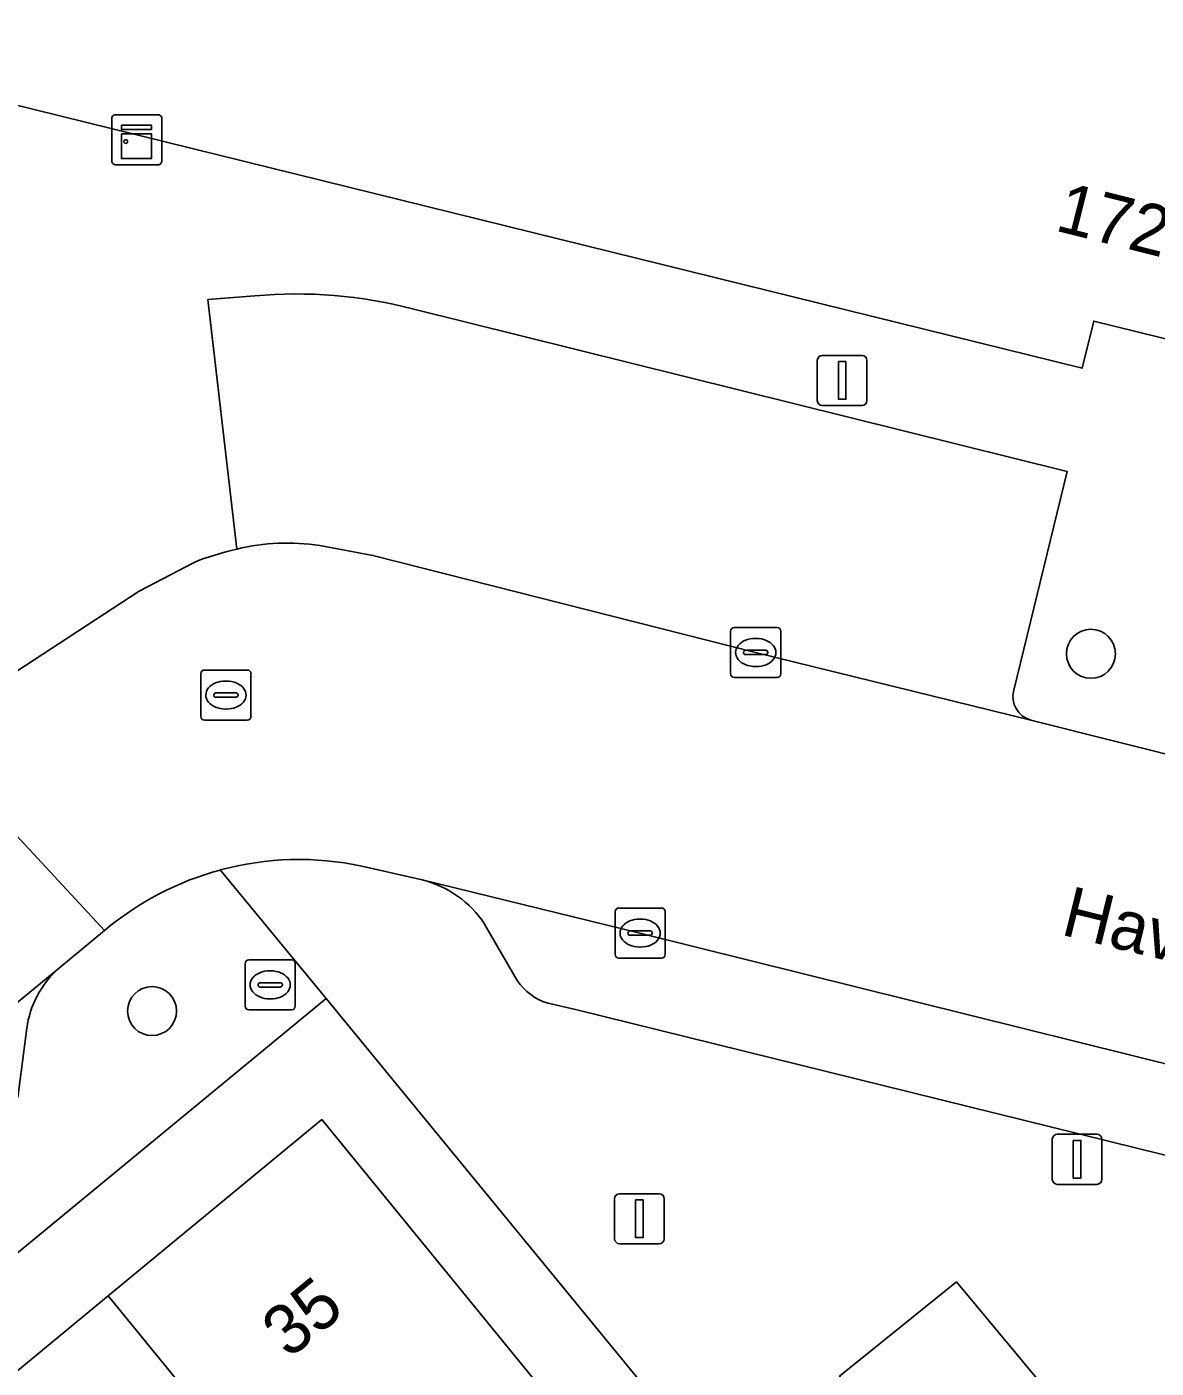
# Model space of a CAD drawing. Extents: x 161771 to 163125, y 382475 to 383179.
# Drawn here: x 162013.74 to 162036.28, y 383052.06 to 383078.82 of the extents above; entities that cross this region are included whole.
import ezdxf

# ---------------------------------------------------------------- set-up
doc = ezdxf.new("R2010")
doc.units = 0
for name, color, linetype in [('IMGEO_Boom', 7, 'Continuous'), ('IMGEO_Brandkraan', 7, 'Continuous'), ('IMGEO_Erf', 7, 'Continuous'), ('IMGEO_Kast', 7, 'Continuous'), ('IMGEO_Kolk', 7, 'Continuous'), ('IMGEO_Lichtmast', 7, 'Continuous'), ('IMGEO_Openbare_ruimte_label', 7, 'Continuous'), ('IMGEO_Pand', 7, 'Continuous'), ('IMGEO_Pand_nummerreeks', 7, 'Continuous'), ('IMGEO_Parkeervlak_open', 7, 'Continuous'), ('IMGEO_Rijbaan_lokaal_open', 7, 'Continuous'), ('IMGEO_Rioolput', 7, 'Continuous'), ('IMGEO_Voetpad_open', 7, 'Continuous')]:
    doc.layers.add(name, color=color, linetype=linetype)

msp = doc.modelspace()

# ---------------------------------------------------------------- linework, layer by layer
at = {"layer": 'IMGEO_Boom'}
for centre in [(162034.979, 383066.316), (162016.243, 383059.189)]:
    msp.add_circle(centre, 0.489, dxfattribs=at)
at = {"layer": 'IMGEO_Brandkraan'}
for p, q in [((162018.101, 383059.285), (162018.101, 383060.137)), ((162018.176, 383060.211), (162019.028, 383060.211)), ((162019.102, 383060.137), (162019.102, 383059.285)), ((162018.589, 383059.991), (162018.614, 383059.991)), ((162018.36, 383059.705), (162018.36, 383059.717)), ((162018.798, 383059.668), (162018.4, 383059.668)), ((162018.403, 383059.754), (162018.801, 383059.754)), ((162018.844, 383059.717), (162018.844, 383059.705)), ((162018.612, 383059.431), (162018.587, 383059.431)), ((162019.028, 383059.211), (162018.176, 383059.211))]:
    msp.add_line(p, q, dxfattribs=at)
for points in [[(162018.101, 383059.285), (162018.101, 383060.137)], [(162018.176, 383060.211), (162019.028, 383060.211)], [(162019.102, 383060.137), (162019.102, 383059.285)], [(162019.028, 383059.211), (162018.176, 383059.211)]]:
    msp.add_lwpolyline(points, dxfattribs=at)
for centre, radius, start, end in [((162018.178, 383060.135), 0.0765, 91.552, 178.448), ((162018.178, 383060.135), 0.0765, 91.552, 178.448), ((162019.026, 383060.135), 0.0765, 1.552, 88.448), ((162019.026, 383060.135), 0.0765, 1.552, 88.448), ((162018.4, 383059.714), 0.0403, 85.8775, 175.7526), ((162018.397, 383059.704), 0.0366, 178.938, 274.7102), ((162018.801, 383059.711), 0.043, 264.8664, 352.4533), ((162018.805, 383059.716), 0.0386, 1.7309, 96.639), ((162018.178, 383059.287), 0.0765, 181.552, 268.448), ((162018.178, 383059.287), 0.0765, 181.552, 268.448), ((162019.026, 383059.287), 0.0765, 271.552, 358.448), ((162019.026, 383059.287), 0.0765, 271.552, 358.448)]:
    msp.add_arc(centre, radius, start, end, dxfattribs=at)
for centre, major_axis, ratio, start_param, end_param in [((162018.588, 383059.711), (-0.387, 0.002), 0.722429, 4.712389, 7.853982), ((162018.613, 383059.711), (-0.39, 0.002), 0.717154, 1.570796, 4.712389)]:
    msp.add_ellipse(centre, major_axis=major_axis, ratio=ratio, start_param=start_param, end_param=end_param, dxfattribs=at)
at = {"layer": 'IMGEO_Erf'}
for points in [[(162013.487, 383027.111), (162024.656, 383036.24), (162023.242, 383037.964), (162026.184, 383040.378), (162028.847, 383042.563), (162030.261, 383040.839), (162033.081, 383043.154), (162019.717, 383059.44), (162000, 383043.194)], [(162012.523, 383051.159), (162015.367, 383053.506), (162019.629, 383057.022), (162025.22, 383050.185), (162020.953, 383046.668), (162016.809, 383043.253), (162016.581, 383043.065), (162018.706, 383040.487), (162014.764, 383037.237), (162012.642, 383039.818)]]:
    msp.add_lwpolyline(points, dxfattribs=at)
at = {"layer": 'IMGEO_Kast'}
for p, q in [((162015.439, 383076.146), (162015.439, 383076.987)), ((162015.439, 383076.987), (162015.439, 383076.146)), ((162015.514, 383077.071), (162016.355, 383077.071)), ((162016.355, 383077.071), (162015.514, 383077.071)), ((162016.439, 383076.996), (162016.439, 383076.155)), ((162016.439, 383076.155), (162016.439, 383076.996)), ((162016.364, 383076.071), (162015.523, 383076.071)), ((162015.523, 383076.071), (162016.364, 383076.071))]:
    msp.add_line(p, q, dxfattribs=at)
for points in [[(162015.634, 383076.861), (162016.234, 383076.861), (162016.234, 383076.776), (162015.634, 383076.776), (162015.634, 383076.861)], [(162015.634, 383076.686), (162016.234, 383076.686), (162016.234, 383076.197), (162015.634, 383076.197), (162015.634, 383076.686)]]:
    msp.add_lwpolyline(points, dxfattribs=at)
msp.add_circle((162015.718, 383076.535), 0.0377, dxfattribs=at)
for centre, start, end in [((162015.517, 383076.993), 92.4484, 184.2845), ((162015.517, 383076.993), 92.4484, 184.2845), ((162016.361, 383076.993), 2.4484, 94.2845), ((162016.361, 383076.993), 2.4484, 94.2845), ((162015.517, 383076.149), 182.4484, 274.2845), ((162015.517, 383076.149), 182.4484, 274.2845), ((162016.361, 383076.149), 272.4484, 4.2845), ((162016.361, 383076.149), 272.4484, 4.2845)]:
    msp.add_arc(centre, 0.0779, start, end, dxfattribs=at)
at = {"layer": 'IMGEO_Kolk'}
for p, q in [((162027.864, 383066.842), (162028.716, 383066.842)), ((162027.789, 383065.916), (162027.789, 383066.768)), ((162028.277, 383066.622), (162028.302, 383066.622)), ((162028.79, 383066.768), (162028.79, 383065.916)), ((162028.048, 383066.336), (162028.048, 383066.348)), ((162028.486, 383066.299), (162028.088, 383066.299)), ((162028.091, 383066.385), (162028.489, 383066.385)), ((162028.532, 383066.348), (162028.532, 383066.336)), ((162028.3, 383066.062), (162028.275, 383066.062)), ((162028.716, 383065.842), (162027.864, 383065.842)), ((162025.482, 383060.318), (162025.482, 383061.17)), ((162025.557, 383061.244), (162026.409, 383061.244)), ((162026.483, 383061.17), (162026.483, 383060.318)), ((162025.97, 383061.024), (162025.995, 383061.024)), ((162025.741, 383060.738), (162025.741, 383060.75)), ((162026.179, 383060.701), (162025.781, 383060.701)), ((162025.784, 383060.787), (162026.182, 383060.787)), ((162026.225, 383060.75), (162026.225, 383060.738)), ((162025.993, 383060.464), (162025.968, 383060.464)), ((162026.409, 383060.244), (162025.557, 383060.244))]:
    msp.add_line(p, q, dxfattribs=at)
for points in [[(162027.864, 383066.842), (162028.716, 383066.842)], [(162027.789, 383065.916), (162027.789, 383066.768)], [(162028.79, 383066.768), (162028.79, 383065.916)], [(162028.716, 383065.842), (162027.864, 383065.842)], [(162025.482, 383060.318), (162025.482, 383061.17)], [(162025.557, 383061.244), (162026.409, 383061.244)], [(162026.483, 383061.17), (162026.483, 383060.318)], [(162026.409, 383060.244), (162025.557, 383060.244)]]:
    msp.add_lwpolyline(points, dxfattribs=at)
for centre, radius, start, end in [((162027.866, 383066.766), 0.0765, 91.552, 178.448), ((162027.866, 383066.766), 0.0765, 91.552, 178.448), ((162028.714, 383066.766), 0.0765, 1.552, 88.448), ((162028.714, 383066.766), 0.0765, 1.552, 88.448), ((162028.088, 383066.345), 0.0403, 85.8775, 175.7526), ((162028.085, 383066.335), 0.0366, 178.938, 274.7102), ((162028.489, 383066.342), 0.043, 264.8664, 352.4533), ((162028.493, 383066.347), 0.0386, 1.7309, 96.639), ((162027.866, 383065.918), 0.0765, 181.552, 268.448), ((162027.866, 383065.918), 0.0765, 181.552, 268.448), ((162028.714, 383065.918), 0.0765, 271.552, 358.448), ((162028.714, 383065.918), 0.0765, 271.552, 358.448), ((162025.559, 383061.168), 0.0765, 91.552, 178.448), ((162025.559, 383061.168), 0.0765, 91.552, 178.448), ((162026.407, 383061.168), 0.0765, 1.552, 88.448), ((162026.407, 383061.168), 0.0765, 1.552, 88.448), ((162025.781, 383060.747), 0.0403, 85.8775, 175.7526), ((162025.778, 383060.737), 0.0366, 178.938, 274.7102), ((162026.182, 383060.744), 0.043, 264.8664, 352.4533), ((162026.186, 383060.749), 0.0386, 1.7309, 96.639), ((162025.559, 383060.32), 0.0765, 181.552, 268.448), ((162025.559, 383060.32), 0.0765, 181.552, 268.448), ((162026.407, 383060.32), 0.0765, 271.552, 358.448), ((162026.407, 383060.32), 0.0765, 271.552, 358.448)]:
    msp.add_arc(centre, radius, start, end, dxfattribs=at)
for centre, major_axis, ratio, start_param, end_param in [((162028.276, 383066.342), (-0.387, 0.002), 0.722429, 4.712389, 7.853982), ((162028.301, 383066.342), (-0.39, 0.002), 0.717154, 1.570796, 4.712389), ((162025.969, 383060.744), (-0.387, 0.002), 0.722429, 4.712389, 7.853982), ((162025.994, 383060.744), (-0.39, 0.002), 0.717154, 1.570796, 4.712389)]:
    msp.add_ellipse(centre, major_axis=major_axis, ratio=ratio, start_param=start_param, end_param=end_param, dxfattribs=at)
at = {"layer": 'IMGEO_Lichtmast'}
for p, q in [((162029.518, 383071.37), (162029.518, 383072.17)), ((162029.518, 383072.17), (162029.518, 383071.37)), ((162029.618, 383072.27), (162030.408, 383072.27)), ((162030.408, 383072.27), (162029.618, 383072.27)), ((162030.508, 383072.17), (162030.508, 383071.37)), ((162030.508, 383071.37), (162030.508, 383072.17)), ((162030.408, 383071.27), (162029.618, 383071.27)), ((162029.618, 383071.27), (162030.408, 383071.27)), ((162034.207, 383055.831), (162034.207, 383056.631)), ((162034.207, 383056.631), (162034.207, 383055.831)), ((162034.307, 383056.731), (162035.097, 383056.731)), ((162035.097, 383056.731), (162034.307, 383056.731)), ((162035.197, 383056.631), (162035.197, 383055.831)), ((162035.197, 383055.831), (162035.197, 383056.631)), ((162025.573, 383055.545), (162026.363, 383055.545)), ((162026.363, 383055.545), (162025.573, 383055.545)), ((162035.097, 383055.731), (162034.307, 383055.731)), ((162034.307, 383055.731), (162035.097, 383055.731)), ((162025.473, 383054.645), (162025.473, 383055.445)), ((162025.473, 383055.445), (162025.473, 383054.645)), ((162026.463, 383055.445), (162026.463, 383054.645)), ((162026.463, 383054.645), (162026.463, 383055.445)), ((162026.363, 383054.545), (162025.573, 383054.545)), ((162025.573, 383054.545), (162026.363, 383054.545))]:
    msp.add_line(p, q, dxfattribs=at)
for points in [[(162029.938, 383072.145), (162030.088, 383072.145), (162030.088, 383071.395), (162029.938, 383071.395), (162029.938, 383072.145)], [(162034.627, 383056.606), (162034.777, 383056.606), (162034.777, 383055.856), (162034.627, 383055.856), (162034.627, 383056.606)], [(162025.893, 383055.42), (162026.043, 383055.42), (162026.043, 383054.67), (162025.893, 383054.67), (162025.893, 383055.42)]]:
    msp.add_lwpolyline(points, dxfattribs=at)
for centre, start, end in [((162029.618, 383072.17), 90, 180), ((162029.618, 383072.17), 90, 180), ((162030.408, 383072.17), 0, 90), ((162030.408, 383072.17), 360, 90), ((162029.618, 383071.37), 180, 270), ((162029.618, 383071.37), 180, 270), ((162030.408, 383071.37), 270, 0), ((162030.408, 383071.37), 270, 0), ((162034.307, 383056.631), 90, 180), ((162034.307, 383056.631), 90, 180), ((162035.097, 383056.631), 0, 90), ((162035.097, 383056.631), 360, 90), ((162034.307, 383055.831), 180, 270), ((162034.307, 383055.831), 180, 270), ((162035.097, 383055.831), 270, 0), ((162035.097, 383055.831), 270, 0), ((162025.573, 383055.445), 90, 180), ((162025.573, 383055.445), 90, 180), ((162026.363, 383055.445), 0, 90), ((162026.363, 383055.445), 360, 90), ((162025.573, 383054.645), 180, 270), ((162025.573, 383054.645), 180, 270), ((162026.363, 383054.645), 270, 0), ((162026.363, 383054.645), 270, 0)]:
    msp.add_arc(centre, 0.1, start, end, dxfattribs=at)
at = {"layer": 'IMGEO_Pand'}
for points in [[(162055.457, 383089.209), (162044.945, 383091.795), (162034.211, 383094.433), (162023.933, 383096.958), (162013.229, 383099.592), (162002.554, 383102.219), (162002.398, 383101.588), (162000.943, 383095.694), (162000, 383091.873), (161998.671, 383086.49), (162000, 383086.162), (162007.929, 383084.205), (162008.083, 383084.167), (162011.001, 383083.447), (162009.707, 383078.205), (162034.801, 383072.012), (162035.033, 383072.954), (162039.519, 383071.847), (162039.835, 383073.131), (162040.519, 383072.961), (162039.99, 383070.731), (162050.287, 383068.19)], [(162015.367, 383053.506), (162020.953, 383046.668), (162025.22, 383050.185), (162019.629, 383057.022)], [(162032.584, 383048.716), (162034.894, 383050.661), (162032.295, 383053.785), (162029.962, 383051.901)], [(162015.367, 383053.506), (162012.523, 383051.159), (162012.905, 383050.697), (162011.584, 383049.607), (162016.809, 383043.253), (162020.953, 383046.668)]]:
    msp.add_lwpolyline(points, close=True, dxfattribs=at)
at = {"layer": 'IMGEO_Parkeervlak_open'}
for points in [[(162018.295, 383073.458), (162017.36, 383073.386), (162017.935, 383068.404)], [(162034.501, 383069.954), (162021.438, 383073.197)], [(162033.437, 383065.59), (162034.501, 383069.954)], [(162019.594, 383068.478), (162020.65, 383068.276), (162028.286, 383066.342), (162033.778, 383064.992)], [(162072.115, 383049.331), (162069.085, 383050.1), (162067.664, 383050.45), (162047.822, 383055.314), (162025.979, 383060.745), (162021.635, 383061.806)], [(162022.879, 383060.925), (162023.531, 383059.798)], [(162014.364, 383060.022), (162000, 383048.208), (161988.094, 383038.411), (161972.581, 383025.628), (161963.107, 383017.828), (161958.818, 383014.267), (161954.449, 383010.709)], [(162024.15, 383059.344), (162024.691, 383059.219), (162068.875, 383048.306)], [(162013.566, 383057.467), (162013.745, 383058.844)]]:
    msp.add_lwpolyline(points, dxfattribs=at)
for centre, radius, start, end in [((162019.12, 383064.339), 9.156, 75.3354, 95.1705), ((162018.956, 383064.139), 4.386, 81.6411, 103.4669), ((162033.908, 383065.463), 0.488, 164.8675, 254.5191), ((162021.132, 383059.776), 2.091, 33.3168, 76.071), ((162015.662, 383058.589), 1.934, 132.1513, 172.4078), ((162024.458, 383060.413), 1.113, 213.5614, 253.9229)]:
    msp.add_arc(centre, radius, start, end, dxfattribs=at)
at = {"layer": 'IMGEO_Rijbaan_lokaal_open'}
for points in [[(162069.177, 383056.283), (162063.384, 383057.688), (162059.949, 383058.539), (162049.194, 383061.203), (162037.223, 383064.125), (162033.778, 383064.992), (162028.286, 383066.342), (162020.65, 383068.276), (162019.594, 383068.478)], [(162017.068, 383068.133), (162015.989, 383067.568), (162013.375, 383065.857), (162011.776, 383064.583), (162015.295, 383060.796)], [(161954.28, 383010.571), (161954.449, 383010.709), (161958.818, 383014.267), (161963.107, 383017.828), (161972.581, 383025.628), (161988.094, 383038.411), (162000, 383048.208), (162014.364, 383060.022), (162015.295, 383060.796), (162011.776, 383064.583), (162007.115, 383060.775), (162007.142, 383060.681)], [(162020.433, 383062.078), (162021.635, 383061.806), (162025.979, 383060.745), (162047.822, 383055.314), (162067.664, 383050.45), (162069.085, 383050.1), (162072.115, 383049.331), (162072.343, 383049.273)]]:
    msp.add_lwpolyline(points, dxfattribs=at)
for centre, radius, start, end in [((162019.122, 383063.083), 5.452, 102.5792, 112.1364), ((162018.956, 383064.139), 4.386, 81.6411, 103.4669), ((162019.173, 383056.188), 6.022, 105.0908, 130.0843), ((162019.173, 383056.228), 5.984, 77.8472, 105.1911)]:
    msp.add_arc(centre, radius, start, end, dxfattribs=at)
at = {"layer": 'IMGEO_Rioolput'}
for p, q in [((162017.292, 383065.992), (162018.144, 383065.992)), ((162017.217, 383065.066), (162017.217, 383065.918)), ((162017.705, 383065.772), (162017.73, 383065.772)), ((162018.218, 383065.918), (162018.218, 383065.066)), ((162017.476, 383065.486), (162017.476, 383065.498)), ((162017.914, 383065.449), (162017.516, 383065.449)), ((162017.519, 383065.535), (162017.917, 383065.535)), ((162017.96, 383065.498), (162017.96, 383065.486)), ((162017.728, 383065.212), (162017.703, 383065.212)), ((162018.144, 383064.992), (162017.292, 383064.992))]:
    msp.add_line(p, q, dxfattribs=at)
for points in [[(162017.292, 383065.992), (162018.144, 383065.992)], [(162017.217, 383065.066), (162017.217, 383065.918)], [(162018.218, 383065.918), (162018.218, 383065.066)], [(162018.144, 383064.992), (162017.292, 383064.992)]]:
    msp.add_lwpolyline(points, dxfattribs=at)
for centre, radius, start, end in [((162017.294, 383065.916), 0.0765, 91.552, 178.448), ((162017.294, 383065.916), 0.0765, 91.552, 178.448), ((162018.142, 383065.916), 0.0765, 1.552, 88.448), ((162018.142, 383065.916), 0.0765, 1.552, 88.448), ((162017.516, 383065.495), 0.0403, 85.8775, 175.7526), ((162017.513, 383065.485), 0.0366, 178.938, 274.7102), ((162017.917, 383065.492), 0.043, 264.8664, 352.4533), ((162017.921, 383065.497), 0.0386, 1.7309, 96.639), ((162017.294, 383065.068), 0.0765, 181.552, 268.448), ((162017.294, 383065.068), 0.0765, 181.552, 268.448), ((162018.142, 383065.068), 0.0765, 271.552, 358.448), ((162018.142, 383065.068), 0.0765, 271.552, 358.448)]:
    msp.add_arc(centre, radius, start, end, dxfattribs=at)
for centre, major_axis, ratio, start_param, end_param in [((162017.704, 383065.492), (-0.387, 0.002), 0.722429, 4.712389, 7.853982), ((162017.729, 383065.492), (-0.39, 0.002), 0.717154, 1.570796, 4.712389)]:
    msp.add_ellipse(centre, major_axis=major_axis, ratio=ratio, start_param=start_param, end_param=end_param, dxfattribs=at)
at = {"layer": 'IMGEO_Voetpad_open'}
for points in [[(162095.667, 383062.618), (162092.04, 383063.448), (162090.746, 383058.205), (162065.519, 383064.431), (162065.749, 383065.393), (162061.255, 383066.501), (162061.569, 383067.774), (162060.674, 383067.992), (162060.124, 383065.762), (162050.287, 383068.19), (162039.99, 383070.731), (162040.519, 383072.961), (162039.835, 383073.131), (162039.519, 383071.847), (162035.033, 383072.954), (162034.801, 383072.012), (162009.707, 383078.205)], [(162017.935, 383068.404), (162017.36, 383073.386), (162018.295, 383073.458)], [(162021.438, 383073.197), (162034.501, 383069.954), (162033.437, 383065.59)], [(162004.267, 383064.885), (162008.62, 383068.446), (162011.776, 383064.583), (162013.375, 383065.857), (162015.989, 383067.568), (162017.068, 383068.133)], [(162033.778, 383064.992), (162037.223, 383064.125)], [(161962.457, 382984.99), (161960.667, 382989.551), (161958.463, 382995.164), (161956.559, 383000), (161956.028, 383001.349), (161954.345, 383005.756), (161958.418, 383008.932), (162000, 383043.194), (162019.717, 383059.44), (162017.605, 383062.003)], [(162017.605, 383062.003), (162019.717, 383059.44), (162033.081, 383043.154), (162033.862, 383042.203), (162047.215, 383025.93), (162045.451, 383024.477), (162046.822, 383022.87)], [(162021.635, 383061.806), (162020.433, 383062.078)], [(162023.531, 383059.798), (162022.879, 383060.925)], [(162015.295, 383060.796), (162014.364, 383060.022)], [(162024.691, 383059.219), (162024.15, 383059.344)], [(162068.875, 383048.306), (162024.691, 383059.219)], [(162013.745, 383058.844), (162013.566, 383057.467)]]:
    msp.add_lwpolyline(points, dxfattribs=at)
msp.add_lwpolyline([(162029.962, 383051.901), (162032.295, 383053.785), (162034.894, 383050.661), (162032.584, 383048.716)], close=True, dxfattribs=at)
for centre, radius, start, end in [((162019.12, 383064.339), 9.156, 75.3354, 95.1705), ((162019.122, 383063.083), 5.452, 102.5792, 112.1364), ((162033.908, 383065.463), 0.488, 164.8675, 254.5191), ((162019.173, 383056.188), 6.022, 105.0908, 130.0843), ((162019.173, 383056.228), 5.984, 77.8472, 105.1911), ((162021.132, 383059.776), 2.091, 33.3168, 76.071), ((162015.662, 383058.589), 1.934, 132.1513, 172.4078), ((162024.458, 383060.413), 1.113, 213.5614, 253.9229)]:
    msp.add_arc(centre, radius, start, end, dxfattribs=at)

# ---------------------------------------------------------------- texts
at = {"layer": 'IMGEO_Openbare_ruimte_label'}
msp.add_text('Havensingel', height=1, rotation=346.1722, dxfattribs=at).set_placement((162034.353, 383060.718))
at = {"layer": 'IMGEO_Pand_nummerreeks'}
for s, rotation, p in [('172-234', 345.8537, (162034.236, 383074.766)), ('35', 39.484, (162018.975, 383052.234))]:
    msp.add_text(s, height=1, rotation=rotation, dxfattribs=at).set_placement(p)

doc.saveas('drawing.dxf')
